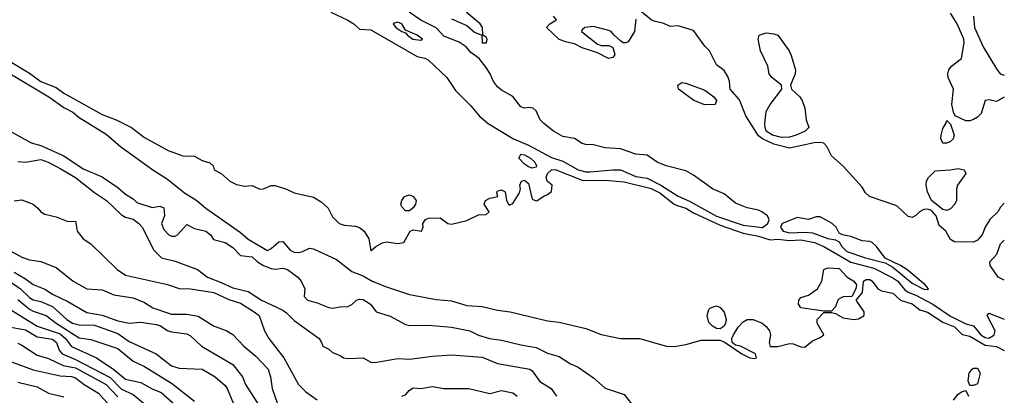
# Model space of a CAD drawing. Header units: metres. Extents: x -46681 to -43747, y -240911 to -237677.
# Tile 393 of 656: x -43875 to -43747, y -240815 to -240766. Entities that reach past the tile are written whole.
import ezdxf

# ---------------------------------------------------------------- set-up
doc = ezdxf.new("R2010")
doc.units = ezdxf.units.M
doc.layers.add('CONTOUR_INDEX', color=1, linetype='Continuous')
doc.layers.add('CONTOUR_INTER', color=3, linetype='Continuous')

msp = doc.modelspace()

# ---------------------------------------------------------------- linework, layer by layer
at = {"layer": 'CONTOUR_INDEX'}
for points, elevation in [([(-43876.1, -240781.02), (-43873.37, -240782.52), (-43872.1, -240782.86), (-43869.1, -240784.2), (-43866.6, -240785.9), (-43864.1, -240786.97), (-43862.1, -240788.36), (-43861.1, -240789.22), (-43860.1, -240789.83), (-43859.6, -240790.31), (-43857.6, -240790.95), (-43856.6, -240790.77), (-43856.1, -240790.98), (-43856.02, -240792.02), (-43856.37, -240793.02), (-43856.1, -240793.82), (-43855.43, -240794.52), (-43855.1, -240794.68), (-43854.6, -240794.69), (-43854.3, -240794.52), (-43853.1, -240793.16), (-43852.1, -240793.67), (-43850.6, -240794.04), (-43850.02, -240794.52), (-43849.6, -240795.1), (-43848.1, -240795.49), (-43847.1, -240796.14), (-43846.1, -240797.18), (-43844.6, -240797.37), (-43843.89, -240798.02), (-43843.09, -240798.52), (-43842.1, -240798.89), (-43841.6, -240798.96), (-43840.6, -240798.86), (-43839.97, -240799.02), (-43838.63, -240800.02), (-43838.19, -240800.52), (-43837.74, -240801.52), (-43837.8, -240802.52), (-43837.37, -240803.02), (-43836.1, -240803.35), (-43834.6, -240803.99), (-43834.1, -240804.06), (-43833.1, -240803.87), (-43832.1, -240803.84), (-43831.6, -240803.58), (-43830.98, -240803.02), (-43830.6, -240802.89), (-43830.1, -240802.93), (-43829.15, -240803.52), (-43828.42, -240804.52), (-43826.6, -240805.1), (-43824.6, -240806.19), (-43824.1, -240806.31), (-43821.6, -240806.28), (-43818.6, -240806.55), (-43816.23, -240807.02), (-43815.1, -240807.58), (-43813.66, -240808.02), (-43812.1, -240808.21), (-43809.6, -240808.84), (-43807.6, -240809.17), (-43806.1, -240809.92), (-43804.6, -240810.34), (-43803.1, -240811.32), (-43802.1, -240811.76), (-43800.1, -240813.14), (-43798.6, -240814.46), (-43796.1, -240815.32), (-43795.15, -240816.52)], 85), ([(-43876.2, -240800.52), (-43874.74, -240801.52), (-43873.6, -240802.67), (-43873.1, -240802.97), (-43872.1, -240803.21), (-43870.6, -240803.85), (-43868.72, -240805.52), (-43867.98, -240806.02), (-43867.1, -240806.21), (-43865.1, -240806.27), (-43862.1, -240807.34), (-43860.6, -240808.41), (-43857.1, -240809.99), (-43855.1, -240811.55), (-43854.1, -240811.87), (-43851.1, -240811.99), (-43849.38, -240813.02), (-43848.1, -240814.13), (-43847.84, -240814.52), (-43847.02, -240816.52)], 90), ([(-43877.1, -240810.6), (-43873.1, -240812.11), (-43869.6, -240812.87), (-43868.1, -240812.96), (-43867.6, -240813.15), (-43866.46, -240814.02), (-43864.6, -240815.13), (-43862.1, -240817.95)], 95), ([(-43750.78, -240812.02), (-43750.6, -240811.86), (-43750.1, -240811.86), (-43749.75, -240812.52), (-43750.1, -240813.9), (-43750.6, -240814.15), (-43751.1, -240814.12), (-43751.32, -240813.52), (-43751.16, -240812.52), (-43750.78, -240812.02)], 85), ([(-43753.22, -240816.02), (-43752.6, -240815.25), (-43752.1, -240814.92), (-43751.6, -240814.8), (-43751.28, -240815.52)], 85)]:
    msp.add_lwpolyline(points, dxfattribs=dict(at, elevation=elevation))
at = {"layer": 'CONTOUR_INTER'}
for points, elevation in [([(-43834.32, -240765.52), (-43832.1, -240766.55), (-43831.32, -240767.02), (-43830.6, -240767.73), (-43829.1, -240767.82), (-43823.1, -240771.29), (-43822.1, -240771.51), (-43821.6, -240771.77), (-43819.24, -240774.02), (-43818.1, -240775.7), (-43816.1, -240777.71), (-43815.02, -240779.02), (-43813.85, -240780.02), (-43810.52, -240782.02), (-43808.6, -240782.82), (-43805.6, -240784.42), (-43804.1, -240784.91), (-43802.11, -240786.02), (-43801.1, -240786.31), (-43800.6, -240786.32), (-43797.6, -240786.03), (-43796.6, -240786.06), (-43794.6, -240786.92), (-43793.1, -240787.12), (-43791.33, -240788.02), (-43789.1, -240789.45), (-43787.6, -240790.1), (-43784.1, -240792.06), (-43780.6, -240793.25), (-43778.1, -240793.56), (-43777.38, -240793.02), (-43777.21, -240792.52), (-43777.46, -240792.02), (-43778.17, -240791.52), (-43778.6, -240791.3), (-43780.1, -240790.98), (-43781.6, -240790.39), (-43783.1, -240789.15), (-43784.63, -240788.52), (-43787.1, -240786.75), (-43788.1, -240786.18), (-43790.64, -240785.52), (-43791.84, -240785.02), (-43793.1, -240784.15), (-43794.6, -240783.98), (-43796.6, -240783.32), (-43798.6, -240783.18), (-43800.1, -240782.79), (-43801.1, -240782.73), (-43801.6, -240782.6), (-43802.6, -240781.98), (-43804.1, -240781.7), (-43805.31, -240781.02), (-43806.59, -240780.02), (-43807.04, -240779.52), (-43807.6, -240778.37), (-43807.96, -240778.02), (-43808.6, -240777.93), (-43809.1, -240778.01), (-43809.6, -240777.84), (-43810.6, -240776.51), (-43812.1, -240775.68), (-43812.6, -240775.23), (-43813.12, -240774.52), (-43813.57, -240773.52), (-43814.1, -240772.71), (-43815.02, -240771.52), (-43816.1, -240770.75), (-43816.7, -240770.02), (-43817.6, -240769.42), (-43819.6, -240768.65), (-43820.6, -240767.53), (-43822.6, -240766.53), (-43824.12, -240765.52)], 82), ([(-43818.6, -240766.37), (-43817.6, -240766.79), (-43816.6, -240767.26), (-43815.6, -240768.13), (-43814.67, -240768.52), (-43814.6, -240769.48), (-43814.06, -240769.52), (-43813.96, -240769.02), (-43814.1, -240768.78), (-43814.53, -240768.52), (-43814.57, -240767.52), (-43814.86, -240767.02), (-43816.7, -240765.52)], 82), ([(-43746.6, -240790.39), (-43747.1, -240790.91), (-43747.43, -240791.52), (-43748.46, -240792.52), (-43749.11, -240793.52), (-43749.49, -240794.52), (-43750.1, -240795.18), (-43750.6, -240795.46), (-43753.1, -240795.4), (-43753.6, -240795.1), (-43754.2, -240794.02), (-43755.1, -240793.28), (-43755.47, -240792.02), (-43756.1, -240791.33), (-43756.6, -240791.15), (-43757.1, -240791.19), (-43757.64, -240791.52), (-43758.1, -240791.99), (-43758.6, -240792.23), (-43759.1, -240792.11), (-43760.6, -240790.75), (-43764.16, -240789.52), (-43764.7, -240789.02), (-43765.1, -240788.3), (-43767.6, -240785.58), (-43769.1, -240784.22), (-43769.71, -240783.02), (-43770.1, -240782.56), (-43770.6, -240782.46), (-43771.38, -240782.52), (-43774.6, -240783.21), (-43776.6, -240782.71), (-43778.08, -240782.02), (-43778.6, -240781.63), (-43780.27, -240779.02), (-43781.1, -240776.94), (-43782.31, -240775.52), (-43782.38, -240774.52), (-43782.6, -240773.87), (-43783.1, -240773.1), (-43784.1, -240772.37), (-43785, -240770.52), (-43785.6, -240769.93), (-43787.1, -240767.88), (-43789.1, -240767.3), (-43790.1, -240767.38), (-43791.1, -240766.94), (-43792.1, -240766.73), (-43792.6, -240766.5), (-43794.1, -240765.25)], 83), ([(-43746.6, -240776.58), (-43747.6, -240777.12), (-43748.6, -240776.94), (-43749.1, -240777.01), (-43749.6, -240778.69), (-43750.1, -240779.2), (-43750.6, -240779.49), (-43751.1, -240779.66), (-43751.6, -240779.64), (-43752.98, -240779.02), (-43753.22, -240778.52), (-43753.43, -240777.52), (-43753.2, -240775.52), (-43753.9, -240774.02), (-43753.96, -240773.52), (-43753.83, -240773.02), (-43753.47, -240772.52), (-43752.17, -240771.52), (-43751.82, -240769.52), (-43751.87, -240769.02), (-43752.72, -240767.02), (-43753.6, -240765.62)], 84), ([(-43826.1, -240766.92), (-43826.19, -240767.02), (-43825.85, -240767.52), (-43825.1, -240768.03), (-43824.6, -240768.18), (-43824.36, -240768.52), (-43823.64, -240769.02), (-43822.6, -240769.17), (-43822.38, -240769.02), (-43823.1, -240768.49), (-43824.6, -240767.86), (-43825.1, -240767.01), (-43825.6, -240766.8), (-43826.1, -240766.92)], 81), ([(-43794.6, -240766.41), (-43794.78, -240768.02), (-43795.6, -240769.38), (-43795.92, -240769.52), (-43796.24, -240769.52), (-43796.6, -240769.25), (-43797.42, -240768.52), (-43797.79, -240768.02), (-43798.1, -240767.88), (-43800.1, -240767.37), (-43801.24, -240767.52), (-43801.6, -240767.81), (-43801.67, -240768.02), (-43799.6, -240769.66), (-43799.1, -240769.83), (-43798.1, -240769.86), (-43797.6, -240770.12), (-43797.34, -240771.02), (-43797.6, -240771.41), (-43798.17, -240771.52), (-43799.6, -240770.8), (-43801.6, -240770.13), (-43802.6, -240769.61), (-43803.6, -240769.43), (-43804.6, -240769.08), (-43806.22, -240767.52), (-43805.82, -240767.02), (-43804.95, -240766.52), (-43805.31, -240766.02)], 83), ([(-43750.59, -240766.02), (-43750.47, -240767.52), (-43749.33, -240770.02), (-43747.6, -240772.89), (-43747.12, -240773.52), (-43746.6, -240773.71)], 84), ([(-43778.51, -240768.52), (-43777.6, -240768.2), (-43776.6, -240768.31), (-43776.12, -240768.52), (-43774.62, -240770.52), (-43774.39, -240771.02), (-43773.81, -240773.02), (-43773.82, -240773.52), (-43774.47, -240775.02), (-43774.3, -240775.52), (-43773.23, -240776.52), (-43772.93, -240777.02), (-43772.6, -240778.02), (-43772.4, -240779.52), (-43772.06, -240780.52), (-43772.53, -240781.02), (-43773.69, -240781.52), (-43774.6, -240781.8), (-43775.6, -240781.82), (-43776.81, -240781.52), (-43777.6, -240781.02), (-43777.77, -240780.52), (-43777.78, -240780.02), (-43777.6, -240778.46), (-43777.1, -240777.54), (-43775.56, -240775.52), (-43775.62, -240775.02), (-43776.9, -240774.02), (-43777.23, -240773.52), (-43777.4, -240772.52), (-43778.34, -240770.52), (-43778.67, -240769.02), (-43778.51, -240768.52)], 84), ([(-43876.1, -240771.93), (-43873.6, -240773.45), (-43872.13, -240774.52), (-43870.1, -240775.32), (-43869.1, -240776.05), (-43864.1, -240778.84), (-43862.28, -240779.52), (-43860.29, -240780.52), (-43858.6, -240781.81), (-43855.54, -240783.52), (-43853.6, -240784.21), (-43852.1, -240784.25), (-43851.1, -240784.83), (-43850.1, -240785.13), (-43849.66, -240785.52), (-43849.54, -240786.02), (-43848.6, -240786.53), (-43847.49, -240787.52), (-43846.6, -240787.97), (-43845.6, -240788.18), (-43844.6, -240788.09), (-43843.6, -240788.54), (-43843.1, -240788.51), (-43842.1, -240788.09), (-43841.6, -240788.08), (-43840.1, -240788.55), (-43839.1, -240789.03), (-43836.6, -240789.61), (-43835.6, -240790.22), (-43834.68, -240791.02), (-43834.1, -240792.17), (-43833.25, -240793.02), (-43832.6, -240793.24), (-43831.1, -240793.38), (-43830.6, -240793.56), (-43829.99, -240794.02), (-43829.38, -240795.02), (-43829.1, -240796.61), (-43828.47, -240796.02), (-43827.6, -240795.54), (-43827.1, -240795.42), (-43825.6, -240795.62), (-43824.84, -240795.52), (-43824.01, -240794.02), (-43823.6, -240793.85), (-43822.52, -240794.02), (-43822.31, -240793.52), (-43822.33, -240793.02), (-43822.01, -240792.52), (-43821.6, -240792.35), (-43820.1, -240792.28), (-43819.1, -240793.04), (-43818.6, -240793.13), (-43816.6, -240792.65), (-43815.1, -240791.9), (-43814.1, -240791.87), (-43813.71, -240791.52), (-43814.35, -240790.52), (-43814.17, -240790.02), (-43813.6, -240789.74), (-43812.59, -240789.52), (-43812.69, -240789.02), (-43812.6, -240788.77), (-43812.1, -240788.65), (-43811.6, -240788.9), (-43811.46, -240790.02), (-43811.2, -240790.52), (-43811.1, -240790.65), (-43810.6, -240790.41), (-43809.75, -240789.02), (-43809.64, -240788.52), (-43809.7, -240788.02), (-43809.51, -240787.52), (-43809.1, -240787.4), (-43808.6, -240787.84), (-43808.1, -240789.84), (-43807.6, -240790.08), (-43807.43, -240790.02), (-43806.6, -240789.46), (-43806.1, -240789.27), (-43805.6, -240788.86), (-43805.49, -240788.02), (-43806.14, -240787.52), (-43806.27, -240787.02), (-43806.09, -240786.52), (-43805.6, -240786.06), (-43805.1, -240786), (-43801.6, -240787.37), (-43798.1, -240787.43), (-43796.1, -240787.61), (-43792.6, -240788.49), (-43791.48, -240789.02), (-43789.6, -240790.5), (-43789.1, -240790.75), (-43788.1, -240791.05), (-43787.1, -240791.66), (-43783.6, -240793.24), (-43780.6, -240794.29), (-43778.6, -240794.7), (-43777.1, -240795.16), (-43776.1, -240795.09), (-43774.6, -240795.24), (-43773.1, -240795.16), (-43771.32, -240795.52), (-43770.1, -240796.02), (-43766.6, -240798.05), (-43763.6, -240798.85), (-43761.1, -240800.1), (-43760.48, -240800.52), (-43759.6, -240801.61), (-43759.1, -240801.96), (-43758.1, -240802.36), (-43755.91, -240803.52), (-43753.6, -240805.11), (-43751.6, -240806.1), (-43750.6, -240806.35), (-43749.64, -240807.52), (-43749.1, -240807.86), (-43748.6, -240807.97), (-43748.1, -240807.67), (-43747.92, -240807.52), (-43747.79, -240807.02), (-43748.82, -240805.02), (-43748.6, -240804.7), (-43746.6, -240805.47)], 83), ([(-43876.6, -240773.24), (-43871.07, -240776.52), (-43869.1, -240777.91), (-43867.96, -240778.52), (-43867.1, -240779.22), (-43863.6, -240781.39), (-43861.73, -240783.02), (-43857.54, -240786.02), (-43855.6, -240787.25), (-43853.39, -240789.02), (-43851.8, -240790.02), (-43850.6, -240791.04), (-43846.1, -240794.19), (-43845.1, -240795.07), (-43842.6, -240796.56), (-43842.1, -240796.29), (-43841.1, -240795.4), (-43840.6, -240795.39), (-43839.62, -240796.52), (-43839.1, -240796.75), (-43838.6, -240796.82), (-43838.1, -240796.71), (-43837.1, -240796.25), (-43836.6, -240796.33), (-43833.6, -240797.7), (-43831.6, -240799.3), (-43830.1, -240799.85), (-43828.93, -240800.52), (-43827.1, -240801.27), (-43824.1, -240802.27), (-43820.6, -240802.91), (-43818.6, -240803.11), (-43816.6, -240803.7), (-43814.6, -240803.82), (-43812.6, -240804.31), (-43810.98, -240804.52), (-43806.1, -240805.69), (-43804.6, -240805.89), (-43801.1, -240806.71), (-43799.1, -240807.47), (-43796.6, -240808), (-43794.1, -240808), (-43790.6, -240808.99), (-43789.6, -240809.04), (-43788.1, -240808.8), (-43786.1, -240808.22), (-43783.6, -240808.22), (-43782.98, -240808.52), (-43780.81, -240810.02), (-43779.75, -240810.52), (-43779.1, -240810.62), (-43778.86, -240810.52), (-43779, -240810.02), (-43780.98, -240809.02), (-43781.6, -240808.88), (-43782.05, -240808.52), (-43782.08, -240808.02), (-43781.87, -240807.52), (-43781.27, -240806.52), (-43780.6, -240805.82), (-43780.1, -240805.54), (-43779.31, -240805.52), (-43778.16, -240806.02), (-43777.6, -240806.44), (-43777.2, -240807.02), (-43777.07, -240807.52), (-43777.24, -240808.52), (-43777.1, -240809.06), (-43776.1, -240809.05), (-43774.6, -240808.68), (-43774.1, -240808.71), (-43773.1, -240809.11), (-43772.6, -240809.15), (-43771.6, -240808.29), (-43770.6, -240807.89), (-43770.1, -240807.52), (-43770.99, -240806.02), (-43770.99, -240805.52), (-43770.1, -240804.62), (-43769.1, -240804.61), (-43768.6, -240804.75), (-43767.6, -240805.33), (-43766.2, -240805.52), (-43765.6, -240805.44), (-43764.85, -240805.02), (-43764.84, -240804.52), (-43765.88, -240803.02), (-43765.05, -240802.02), (-43764.96, -240800.52), (-43764.6, -240800.32), (-43764.1, -240800.34), (-43763.8, -240800.52), (-43763.05, -240801.52), (-43762.6, -240801.79), (-43761.1, -240802.1), (-43760.14, -240803.02), (-43758.6, -240803.5), (-43757.6, -240804.29), (-43756.6, -240804.59), (-43754.6, -240805.89), (-43753.1, -240806.47), (-43752.1, -240807.48), (-43751.1, -240807.72), (-43749.1, -240808.87), (-43747.6, -240809.05), (-43746.6, -240809.59)], 84), ([(-43789.14, -240775.02), (-43788.6, -240774.66), (-43788.1, -240774.75), (-43785.6, -240775.67), (-43784.45, -240776.52), (-43784.11, -240777.02), (-43784.28, -240777.52), (-43785.6, -240777.56), (-43787.03, -240777.02), (-43789.05, -240775.52), (-43789.14, -240775.02)], 83), ([(-43754.22, -240780.02), (-43754.1, -240779.61), (-43753.6, -240780.1), (-43753.13, -240781.52), (-43753.26, -240782.02), (-43753.6, -240782.33), (-43754.1, -240782.56), (-43754.6, -240782.58), (-43754.87, -240782.02), (-43754.81, -240781.52), (-43754.6, -240780.66), (-43754.22, -240780.02)], 84), ([(-43875.1, -240784.94), (-43874.1, -240785.05), (-43872.1, -240784.69), (-43871.14, -240785.02), (-43869.6, -240785.86), (-43867.6, -240787.05), (-43865.1, -240788.99), (-43863.56, -240790.02), (-43861.6, -240791.91), (-43861.1, -240792.2), (-43860.1, -240792.46), (-43859.36, -240793.02), (-43858.93, -240793.52), (-43857.37, -240796.52), (-43856.38, -240797.52), (-43854.6, -240797.95), (-43851.72, -240799.02), (-43850.39, -240800.02), (-43848.6, -240800.7), (-43847.1, -240801.43), (-43845.1, -240801.89), (-43843.38, -240803.02), (-43840.6, -240804.33), (-43840.1, -240804.66), (-43839.1, -240805.67), (-43835.86, -240808.02), (-43835.54, -240808.52), (-43835.39, -240809.02), (-43834.6, -240809.41), (-43834.1, -240809.85), (-43833.1, -240810.23), (-43832.69, -240810.52), (-43832.1, -240810.63), (-43830.1, -240810.54), (-43829.1, -240811.1), (-43828.6, -240811.15), (-43825.6, -240810.62), (-43824.1, -240810.71), (-43821.1, -240810.31), (-43818.6, -240810.15), (-43814.6, -240810.46), (-43812.6, -240811.28), (-43808.4, -240812.02), (-43808.1, -240812.23), (-43807.1, -240813.62), (-43805.63, -240814.52), (-43804.93, -240815.52)], 86), ([(-43809.82, -240784.52), (-43809.6, -240784.02), (-43809.1, -240784.07), (-43808.31, -240784.52), (-43807.75, -240785.02), (-43807.52, -240785.52), (-43807.6, -240785.68), (-43808.1, -240785.83), (-43808.6, -240785.64), (-43809.1, -240785.32), (-43809.82, -240784.52)], 83), ([(-43753.64, -240786.02), (-43752.6, -240785.87), (-43751.82, -240786.02), (-43751.62, -240786.52), (-43752.7, -240788.02), (-43752.81, -240788.52), (-43752.81, -240790.02), (-43753.02, -240790.52), (-43753.6, -240791.13), (-43754.1, -240791.32), (-43754.6, -240791.21), (-43756.1, -240790.02), (-43756.6, -240788.9), (-43756.76, -240788.02), (-43756.72, -240787.52), (-43756.48, -240787.02), (-43755.6, -240786.19), (-43753.64, -240786.02)], 84), ([(-43875.6, -240790.08), (-43874.6, -240789.96), (-43873.12, -240790.52), (-43872.49, -240791.02), (-43872.1, -240791.52), (-43871.6, -240791.83), (-43870.1, -240792.14), (-43868.6, -240792.76), (-43867.6, -240792.72), (-43867.36, -240794.02), (-43866.6, -240795.01), (-43865.6, -240795.67), (-43862.17, -240799.02), (-43861.1, -240799.77), (-43855.6, -240800.97), (-43854.1, -240801.5), (-43852.6, -240801.52), (-43849.59, -240802.02), (-43847.6, -240802.93), (-43846.1, -240803.4), (-43844.32, -240804.52), (-43843.66, -240805.02), (-43842.98, -240807.02), (-43842.43, -240808.02), (-43840.44, -240810.52), (-43838.53, -240814.02), (-43837.6, -240814.95), (-43836.1, -240815.99)], 87), ([(-43824.75, -240789.52), (-43824.1, -240789.31), (-43823.59, -240789.52), (-43823.22, -240790.02), (-43823.29, -240790.52), (-43823.6, -240791.01), (-43824.1, -240791.4), (-43824.6, -240791.37), (-43825.1, -240790.86), (-43825.2, -240790.52), (-43825.1, -240790.02), (-43824.75, -240789.52)], 83), ([(-43774.1, -240792.45), (-43775.52, -240793.02), (-43775.76, -240793.52), (-43775.39, -240794.02), (-43774.6, -240794.25), (-43772.6, -240794.14), (-43771.6, -240794.23), (-43769.6, -240794.97), (-43768.6, -240795.14), (-43768.1, -240795.43), (-43767.75, -240796.02), (-43767.1, -240796.68), (-43764.69, -240797.52), (-43762.1, -240798.15), (-43761.1, -240798.71), (-43758.6, -240800.79), (-43757.1, -240801.59), (-43756.6, -240801.64), (-43756.48, -240801.52), (-43756.92, -240801.02), (-43759.31, -240799.02), (-43760.1, -240798.48), (-43762.1, -240797.54), (-43763.26, -240796.02), (-43763.82, -240795.52), (-43764.1, -240795.39), (-43765.1, -240795.3), (-43766.6, -240794.74), (-43767.68, -240794.52), (-43768.1, -240794.27), (-43768.51, -240793.52), (-43769, -240793.02), (-43770.6, -240792.17), (-43771.1, -240792.17), (-43772.1, -240792.51), (-43773.6, -240792.26), (-43774.1, -240792.45)], 82), ([(-43746.6, -240800.43), (-43747.38, -240800.02), (-43748.44, -240798.52), (-43748.46, -240798.02), (-43747.59, -240797.02), (-43747.1, -240795.67), (-43746.6, -240795.18)], 83), ([(-43876.24, -240796.52), (-43874.6, -240797.43), (-43873.6, -240797.76), (-43872.1, -240797.99), (-43870.1, -240798.76), (-43867.88, -240800.52), (-43866.1, -240801.55), (-43864.1, -240801.68), (-43862.6, -240802.32), (-43860.1, -240802.7), (-43858.6, -240803.32), (-43857.54, -240804.02), (-43855.1, -240804.86), (-43853.1, -240804.84), (-43851.6, -240805.11), (-43849.6, -240806.36), (-43847.9, -240807.02), (-43847.1, -240807.5), (-43845.66, -240809.02), (-43844.1, -240810.29), (-43842.49, -240812.02), (-43842.18, -240813.02), (-43841.99, -240814.52), (-43841.29, -240816.52)], 88), ([(-43770.12, -240799.02), (-43769.6, -240798.79), (-43768.1, -240798.9), (-43767.1, -240799.96), (-43766.19, -240800.52), (-43765.83, -240801.02), (-43765.93, -240801.52), (-43766.46, -240802.52), (-43767.6, -240802.58), (-43768.1, -240802.82), (-43768.29, -240803.02), (-43768.6, -240803.9), (-43769.1, -240804.45), (-43770.1, -240804.44), (-43773.11, -240804.02), (-43773.41, -240803.52), (-43773.36, -240803.02), (-43773.1, -240802.65), (-43772.1, -240802.35), (-43770.94, -240801.52), (-43770.38, -240800.52), (-43770.12, -240799.02)], 84), ([(-43875.6, -240799.37), (-43874.1, -240800.22), (-43873.1, -240800.99), (-43871.6, -240801.58), (-43870.6, -240802.25), (-43868.6, -240803.17), (-43866.1, -240804.62), (-43864.1, -240804.98), (-43862.1, -240805.69), (-43860.6, -240805.99), (-43859.1, -240805.87), (-43857.1, -240806.19), (-43856.6, -240806.31), (-43855.6, -240806.95), (-43855.1, -240807.12), (-43853.1, -240807.39), (-43852.6, -240807.67), (-43851.2, -240809.02), (-43847.1, -240811.38), (-43845.85, -240813.02), (-43845.46, -240814.02), (-43843.19, -240817.52)], 89), ([(-43880.43, -240801.52), (-43872.6, -240806.41), (-43869.6, -240807.4), (-43868.9, -240808.02), (-43868.1, -240809.03), (-43864.84, -240810.52), (-43862.6, -240812.04), (-43861.1, -240813.29), (-43859.1, -240813.72), (-43857.6, -240814.55), (-43856.42, -240815.02), (-43854.6, -240816.64)], 92), ([(-43875.1, -240802.92), (-43873.6, -240804.17), (-43873.1, -240804.46), (-43871.42, -240805.02), (-43870.13, -240806.02), (-43867.1, -240807.9), (-43865.6, -240808.13), (-43862.1, -240809.33), (-43860.1, -240810.96), (-43858.6, -240811.65), (-43855.1, -240813.82), (-43852.1, -240816.18)], 91), ([(-43784.89, -240804.02), (-43784.1, -240803.76), (-43783.6, -240803.97), (-43783.1, -240804.58), (-43782.84, -240805.52), (-43782.9, -240806.02), (-43783.1, -240806.38), (-43783.6, -240806.77), (-43784.1, -240806.7), (-43784.6, -240806.42), (-43785.1, -240805.94), (-43785.32, -240805.02), (-43785.1, -240804.21), (-43784.89, -240804.02)], 84), ([(-43876.04, -240806.52), (-43874.1, -240806.88), (-43872.6, -240807.79), (-43870.6, -240808.09), (-43870.06, -240808.52), (-43869.74, -240809.52), (-43869.35, -240810.02), (-43867.6, -240810.76), (-43863.1, -240813.09), (-43861.6, -240814.59), (-43860.1, -240815.28), (-43858.1, -240816.94)], 93), ([(-43875.1, -240808.63), (-43874.6, -240808.87), (-43872.6, -240810.2), (-43871.1, -240810.63), (-43869.2, -240811.52), (-43867.6, -240811.81), (-43863.6, -240814), (-43862.1, -240815.59)], 94), ([(-43875.1, -240813.68), (-43872.6, -240814.32), (-43871.1, -240815.14), (-43869.1, -240815.62)], 96), ([(-43825.1, -240815.53), (-43824.6, -240815.35), (-43824.1, -240814.75), (-43823.6, -240814.44), (-43822.6, -240814.54), (-43821.1, -240814.27), (-43819.6, -240814.54), (-43816.34, -240814.52), (-43813.6, -240815.16), (-43812.1, -240814.8), (-43810.6, -240815.07), (-43810.07, -240815.52)], 87)]:
    msp.add_lwpolyline(points, dxfattribs=dict(at, elevation=elevation))

doc.saveas('drawing.dxf')
